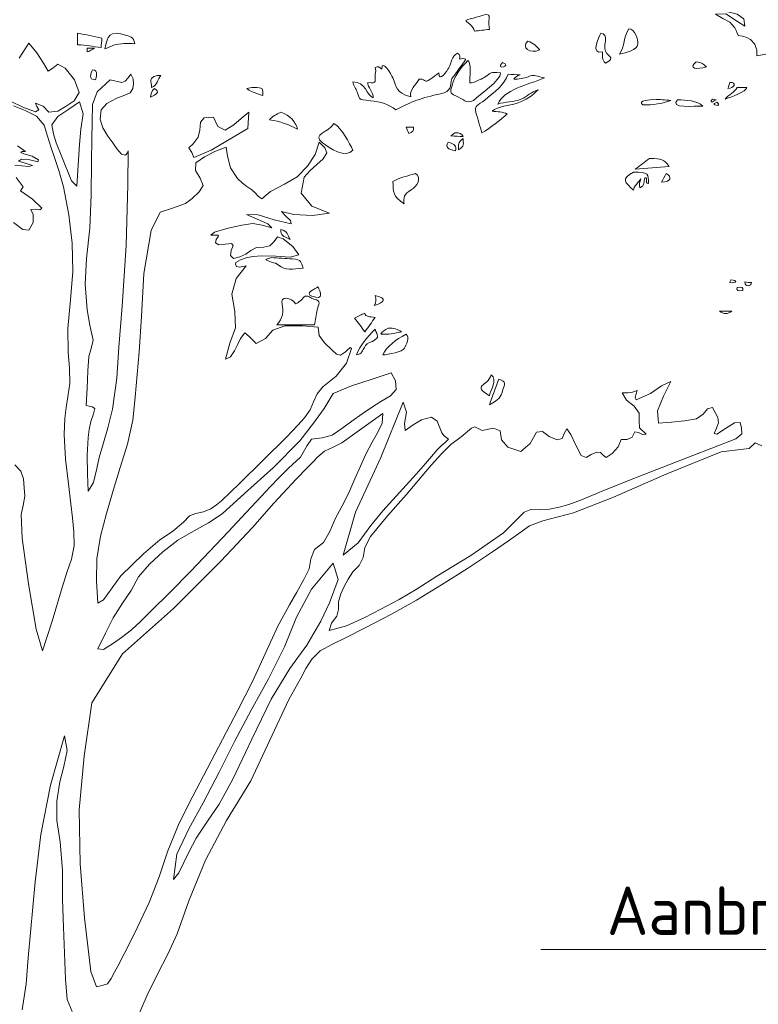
# Model space of a CAD drawing. Header units: metres. Extents: x 92403 to 95147, y 464428 to 465602.
# Tile 297 of 568: x 92446.97 to 92448.34, y 465229.39 to 465231.22. Entities that reach past the tile are written whole.
import ezdxf
from ezdxf import colors
from ezdxf.entities.mleader import LeaderData, LeaderLine
from ezdxf.math import Vec2, Vec3

# ---------------------------------------------------------------- set-up
doc = ezdxf.new("R2010")
doc.units = ezdxf.units.M
doc.layers.get('0').update_dxf_attribs({"linetype": 'CONTINUOUS'})
doc.layers.add('X-XX-AL-AANKLEDING-S', color=250, linetype='CONTINUOUS', lineweight=9)
doc.layers.add('X-XX-AL-DETAIL1-T18', color=7, linetype='CONTINUOUS', lineweight=18)
doc.styles.add('NLCS-ISO-M50-T18', font='NLCS-ISO.ttf', dxfattribs={"height": 0.09})

# ---------------------------------------------------------------- blocks, each defined once
blk = doc.blocks.new('meerstammige boom')
at = {"color": 0, "lineweight": 0, "transparency": 33554559}
for points in [[(2.1245, 4.1022), (2.1037, 4.1161), (2.086, 4.0907), (2.0679, 4.0874), (1.9995, 4.0752), (1.8308, 3.973), (1.6658, 3.8646), (1.5426, 3.7919), (1.4953, 3.7735), (1.4479, 3.7552), (1.4061, 3.7308), (1.3735, 3.696), (1.3409, 3.6611), (1.2921, 3.6098), (1.2141, 3.533), (1.1343, 3.458), (1.0568, 3.3857), (0.9797, 3.3213), (0.9, 3.2598), (0.837, 3.2114), (0.7967, 3.1828), (0.7592, 3.1508), (0.7332, 3.1125), (0.7147, 3.069), (0.699, 3.0243), (0.6623, 2.925), (0.6036, 2.7358), (0.5444, 2.547), (0.4696, 2.3632), (0.4041, 2.1792), (0.3525, 1.9913), (0.3172, 1.8369), (0.2883, 1.7435), (0.2557, 1.651), (0.2243, 1.5536), (0.1938, 1.4487)], [(2.1185, 6.2231), (2.0994, 6.1816), (2.0603, 6.1485), (2.0201, 6.1169), (2.0488, 6.1064), (2.0687, 6.0846), (2.0725, 6.0505), (2.0498, 6.072), (2.0136, 6.1078), (1.9815, 6.1055), (2.0043, 6.0859), (2.0262, 6.0689), (2.0414, 6.0426), (2.0453, 6.0296), (2.0485, 6.0184), (2.0517, 6.0073), (2.065, 6.0033), (2.0781, 5.9972), (2.0894, 5.988), (2.1028, 5.966), (2.1089, 5.9396), (2.1098, 5.9128), (2.1475, 5.9241)], [(-0.1983, 5.7023), (-0.1603, 5.6736), (-0.1208, 5.6524), (-0.1114, 5.6616), (-0.1172, 5.6768), (-0.1212, 5.6922), (-0.0971, 5.6783), (-0.0802, 5.6506), (-0.0523, 5.6551), (-0.0263, 5.6784), (-0.0019, 5.7037), (0.0139, 5.7426), (-0.0004, 5.8019), (-0.0294, 5.8553), (-0.0519, 5.8732), (-0.0677, 5.8552), (-0.0817, 5.8421), (-0.0966, 5.8791), (-0.117, 5.9269), (-0.1416, 5.9718), (-0.1719, 5.9015)], [(-0.1769, 5.4942), (-0.1519, 5.4691), (-0.1621, 5.4686), (-0.1671, 5.4643), (-0.1577, 5.4576), (-0.1321, 5.4476), (-0.1115, 5.4302), (-0.1139, 5.4209), (-0.1387, 5.4294), (-0.1646, 5.4323), (-0.1737, 5.4242), (-0.1531, 5.4139), (-0.1302, 5.4035), (-0.1424, 5.3983), (-0.1852, 5.4045)], [(-0.1814, 5.3485), (-0.1591, 5.304), (-0.1676, 5.2867), (-0.1304, 5.248), (-0.1014, 5.2063), (-0.1079, 5.1973), (-0.1215, 5.2002), (-0.1355, 5.199), (-0.129, 5.176), (-0.1288, 5.1397), (-0.142, 5.103), (-0.1606, 5.1063), (-0.1889, 5.1384)], [(-0.1852, 4.0151), (-0.1666, 3.9846), (-0.1583, 3.9492), (-0.1566, 3.9076), (-0.1546, 3.8688), (-0.1592, 3.8261), (-0.1659, 3.7831), (-0.1622, 3.6738), (-0.1429, 3.4628), (-0.1192, 3.252), (-0.0994, 3.1517), (-0.0693, 3.2892), (-0.0392, 3.4446), (-0.0242, 3.5153), (-0.0103, 3.5768), (-0.0017, 3.6389), (-0.0026, 3.7033), (-0.0068, 3.7687), (-0.0119, 3.8341), (-0.0194, 3.9262), (-0.0286, 4.0402), (-0.0328, 4.1544), (-0.0302, 4.231), (-0.0264, 4.2804), (-0.021, 4.3297), (-0.0149, 4.3922), (-0.0161, 4.464), (-0.0206, 4.5357), (-0.0217, 4.6473), (-0.0131, 4.7797), (-0.0054, 4.912), (-0.0079, 5.0437), (-0.0179, 5.1749), (-0.0352, 5.3052), (-0.049, 5.3802), (-0.0612, 5.4354), (-0.0742, 5.4905), (-0.0839, 5.5404), (-0.0948, 5.5909), (-0.1184, 5.6327), (-0.1532, 5.6583), (-0.1892, 5.6803)], [(-0.0076, 1.4768), (-0.0234, 1.5334), (-0.0282, 1.6271), (-0.0316, 1.748), (-0.0351, 1.8688), (-0.0375, 1.9974), (-0.0379, 2.1317), (-0.0454, 2.2647), (-0.0558, 2.3642), (-0.0557, 2.4538), (-0.0464, 2.5437), (-0.0334, 2.614), (-0.0233, 2.689), (-0.0315, 2.7569), (-0.0745, 2.5281), (-0.1046, 2.298), (-0.1223, 2.0783), (-0.1295, 1.9611), (-0.1366, 1.8439), (-0.1435, 1.7264), (-0.1497, 1.6052), (-0.163, 1.4842)]]:
    blk.add_lwpolyline(points, dxfattribs=at)
for points in [[(0.1739, 5.827), (0.1649, 5.8112), (0.156, 5.7952), (0.1457, 5.7884), (0.1093, 5.8012), (0.0692, 5.7451), (0.0547, 5.6869), (0.0536, 5.6056), (0.0526, 5.5242), (0.0514, 5.422), (0.0508, 5.2675), (0.0468, 5.113), (0.0362, 4.9727), (0.0324, 4.8531), (0.0381, 4.7335), (0.0463, 4.6618), (0.0495, 4.6415), (0.0533, 4.6212), (0.0568, 4.5923), (0.0512, 4.5546), (0.0438, 4.5168), (0.041, 4.4509), (0.0383, 4.3702), (0.0356, 4.2896), (0.0539, 4.2829), (0.0622, 4.2762), (0.0581, 4.2513), (0.0497, 4.2153), (0.0443, 4.178), (0.0413, 4.1406), (0.0388, 4.0577), (0.0397, 3.9724), (0.0418, 3.8919), (0.0583, 3.933), (0.068, 3.998), (0.0751, 4.0479), (0.0888, 4.117), (0.1021, 4.1861), (0.117, 4.2725), (0.1305, 4.416), (0.1368, 4.5611), (0.1471, 4.751), (0.159, 5.033), (0.1645, 5.3151), (0.1653, 5.4722), (0.1631, 5.4619), (0.1575, 5.4523), (0.1448, 5.4556), (0.1299, 5.481), (0.1179, 5.5084), (0.1029, 5.5395), (0.0873, 5.5785), (0.0785, 5.6193), (0.0813, 5.6617), (0.0992, 5.6917), (0.1304, 5.7155), (0.1549, 5.7294), (0.1719, 5.741), (0.1802, 5.7603), (0.1813, 5.7827), (0.1804, 5.8061)], [(0.0147, 5.6998), (-0.0187, 5.6653), (-0.0521, 5.6308), (-0.0712, 5.593), (-0.066, 5.5506), (-0.0573, 5.5088), (-0.0403, 5.4432), (-0.0098, 5.3324), (0.0068, 5.3081), (0.0106, 5.4047), (0.0143, 5.5011), (0.0192, 5.5719), (0.0262, 5.6439)], [(0.5385, 5.6506), (0.5144, 5.6224), (0.4921, 5.5928), (0.4649, 5.5669), (0.4427, 5.585), (0.4294, 5.6275), (0.4008, 5.6248), (0.3886, 5.6048), (0.387, 5.568), (0.3814, 5.5345), (0.3658, 5.5048), (0.3527, 5.4854), (0.3625, 5.4643), (0.3686, 5.4412), (0.422, 5.4742), (0.5354, 5.5746)], [(0.7556, 5.5117), (0.7431, 5.4541), (0.7198, 5.3999), (0.6878, 5.351), (0.649, 5.3169), (0.6054, 5.2836), (0.5781, 5.2489), (0.5676, 5.2608), (0.5585, 5.2771), (0.5476, 5.2914), (0.5326, 5.3059), (0.5186, 5.3209), (0.5038, 5.3426), (0.4822, 5.393), (0.4729, 5.4472), (0.4679, 5.4881), (0.4333, 5.4684), (0.4016, 5.4444), (0.3748, 5.4154), (0.3731, 5.381), (0.3881, 5.3443), (0.3967, 5.3111), (0.3846, 5.281), (0.3636, 5.2507), (0.3423, 5.227), (0.3027, 5.2062), (0.2645, 5.1864), (0.2364, 5.1017), (0.2134, 4.9031), (0.2061, 4.702), (0.1991, 4.5394), (0.1932, 4.4338), (0.1874, 4.3282), (0.1801, 4.2209), (0.1628, 4.1109), (0.1402, 4.0014), (0.1188, 3.8946), (0.0981, 3.7892), (0.0797, 3.6834), (0.0679, 3.5785), (0.0678, 3.4753), (0.0718, 3.372), (0.0893, 3.3872), (0.1427, 3.4985), (0.2122, 3.6013), (0.2629, 3.6655), (0.3019, 3.7054), (0.3365, 3.7476), (0.3554, 3.7784), (0.3749, 3.7878), (0.3987, 3.7955), (0.4207, 3.8104), (0.4384, 3.8281), (0.4538, 3.8478), (0.5091, 3.9281), (0.5829, 4.0353), (0.6548, 4.1435), (0.6897, 4.1979), (0.7107, 4.2329), (0.7276, 4.2695), (0.7382, 4.3065), (0.7493, 4.3442), (0.7673, 4.377), (0.8083, 4.4256), (0.8401, 4.4865), (0.8558, 4.5544), (0.8518, 4.5591), (0.8415, 4.5449), (0.8375, 4.5389), (0.8215, 4.5235), (0.8098, 4.5285), (0.7955, 4.5487), (0.7726, 4.5801), (0.7559, 4.6146), (0.7524, 4.6535), (0.7048, 4.6591), (0.6496, 4.6593), (0.6131, 4.6394), (0.5897, 4.6004), (0.5615, 4.5772), (0.5393, 4.6094), (0.5258, 4.6262), (0.5127, 4.6001), (0.5031, 4.5712), (0.4937, 4.5438), (0.4814, 4.5154), (0.4663, 4.5048), (0.4796, 4.5791), (0.4976, 4.6508), (0.4953, 4.726), (0.4862, 4.8065), (0.4988, 4.8784), (0.5306, 4.9382), (0.5199, 4.9353), (0.5092, 4.9323), (0.5007, 4.9344), (0.4972, 4.9457), (0.4981, 4.9531), (0.5125, 4.9657), (0.5306, 4.9757), (0.5504, 4.9819), (0.5782, 4.985), (0.6221, 4.9832), (0.6661, 4.9785), (0.6931, 4.9888), (0.674, 5.0279), (0.6449, 5.064), (0.6271, 5.073), (0.617, 5.0513), (0.603, 5.0301), (0.5846, 5.024), (0.5624, 5.023), (0.5448, 5.0087), (0.5289, 4.9924), (0.5101, 4.9804), (0.4911, 4.9725), (0.4818, 4.9864), (0.4833, 5.0096), (0.4904, 5.032), (0.4845, 5.0414), (0.465, 5.0384), (0.4455, 5.0355), (0.4356, 5.0443), (0.4373, 5.0605), (0.4445, 5.0752), (0.4422, 5.0805), (0.4314, 5.0805), (0.4207, 5.0805), (0.4323, 5.0946), (0.4747, 5.1127), (0.517, 5.1264), (0.551, 5.1351), (0.5795, 5.1273), (0.6096, 5.1147), (0.5968, 5.1322), (0.5646, 5.154), (0.5317, 5.176), (0.5668, 5.174), (0.6169, 5.151), (0.6692, 5.1336), (0.667, 5.1479), (0.6526, 5.1688), (0.639, 5.1903), (0.6776, 5.1761), (0.7351, 5.1719), (0.788, 5.1826), (0.7337, 5.2149), (0.7, 5.2751), (0.7096, 5.3487), (0.7284, 5.3809), (0.7483, 5.4078), (0.768, 5.4349), (0.7798, 5.4629), (0.7736, 5.4858)], [(0.9784, 4.4411), (0.9171, 4.411), (0.8558, 4.3808), (0.799, 4.3457), (0.7714, 4.2755), (0.7388, 4.2081), (0.6957, 4.1265), (0.6148, 4.0021), (0.5253, 3.8817), (0.4558, 3.7874), (0.4139, 3.7449), (0.3678, 3.7068), (0.319, 3.6641), (0.2723, 3.6113), (0.2311, 3.554), (0.1973, 3.494), (0.175, 3.431), (0.1479, 3.3717), (0.1193, 3.3049), (0.0952, 3.2326), (0.0711, 3.1603), (0.0892, 3.1578), (0.1195, 3.1863), (0.1445, 3.2132), (0.1754, 3.2481), (0.2034, 3.2876), (0.2324, 3.3306), (0.2957, 3.4245), (0.3577, 3.5194), (0.4179, 3.6138), (0.4741, 3.7033), (0.53, 3.793), (0.5773, 3.8692), (0.6046, 3.9125), (0.6321, 3.9556), (0.661, 3.9989), (0.698, 4.0504), (0.7192, 4.1034), (0.7324, 4.1342), (0.7652, 4.1404), (0.7965, 4.1519), (0.8264, 4.1836), (0.8573, 4.2176), (0.8887, 4.2512), (0.9177, 4.2808), (0.9466, 4.3085), (0.977, 4.3347), (0.9939, 4.3635), (0.9922, 4.404)], [(1.693, 4.3484), (1.7066, 4.3149), (1.7295, 4.2873), (1.7456, 4.2547), (1.7458, 4.2175), (1.7465, 4.1858), (1.7671, 4.1563), (1.7553, 4.1552), (1.7432, 4.1638), (1.7323, 4.1673), (1.7233, 4.142), (1.7087, 4.1312), (1.6897, 4.1326), (1.6805, 4.0979), (1.6619, 4.0668), (1.6429, 4.0481), (1.6353, 4.0577), (1.6256, 4.071), (1.6145, 4.0737), (1.597, 4.0621), (1.5813, 4.048), (1.5657, 4.0569), (1.55, 4.106), (1.5343, 4.155), (1.522, 4.1808), (1.5138, 4.1603), (1.507, 4.136), (1.4916, 4.1306), (1.4668, 4.1464), (1.4465, 4.1697), (1.4277, 4.166), (1.4085, 4.1133), (1.3793, 4.0768), (1.3397, 4.0961), (1.3196, 4.1307), (1.3154, 4.1726), (1.2955, 4.1847), (1.26, 4.1743), (1.2375, 4.1905), (1.2271, 4.1849), (1.195, 4.1446), (1.1629, 4.1083), (1.1339, 4.065), (1.1035, 4.0145), (1.0745, 3.9631), (1.025, 3.8758), (0.9684, 3.7792), (0.9151, 3.6814), (0.8972, 3.6303), (0.8915, 3.5849), (0.88, 3.5476), (0.8605, 3.5175), (0.8452, 3.4842), (0.833, 3.4501), (0.8225, 3.4155), (0.8154, 3.379), (0.8162, 3.343), (0.8107, 3.3115), (0.7942, 3.2801), (0.7869, 3.246), (0.8405, 3.2664), (0.8974, 3.3063), (0.9443, 3.3427), (1.0029, 3.3896), (1.059, 3.4393), (1.1202, 3.4974), (1.2253, 3.5937), (1.3262, 3.6985), (1.3903, 3.7951), (1.4103, 3.8074), (1.4364, 3.8062), (1.4678, 3.8084), (1.4984, 3.8172), (1.5276, 3.83), (1.5671, 3.8525), (1.6311, 3.8914), (1.695, 3.9307), (1.7631, 3.9708), (1.8372, 4.014), (1.9113, 4.0572), (1.9698, 4.0913), (2.0069, 4.1129), (2.044, 4.1345), (2.0627, 4.1587), (2.0615, 4.1852), (2.0581, 4.2115), (2.0403, 4.21), (2.0128, 4.1835), (1.9853, 4.1571), (1.9772, 4.1602), (1.985, 4.1844), (1.9907, 4.2092), (1.9891, 4.2342), (1.9802, 4.2568), (1.972, 4.2799), (1.9572, 4.275), (1.9432, 4.2497), (1.9226, 4.2281), (1.8854, 4.2182), (1.8455, 4.2131), (1.8055, 4.2082), (1.8021, 4.2646), (1.8204, 4.3325), (1.8431, 4.4008), (1.8148, 4.3816), (1.7804, 4.3452), (1.7364, 4.316), (1.7333, 4.3277), (1.7363, 4.3434), (1.7392, 4.3591), (1.7253, 4.3516), (1.7106, 4.3482)], [(1.016, 4.3051), (0.9465, 4.0484), (0.868, 3.7941), (0.8297, 3.5957), (0.8768, 3.6526), (0.916, 3.7329), (0.9532, 3.8003), (1.0044, 3.8858), (1.0555, 3.9714), (1.0848, 4.0209), (1.1028, 4.0527), (1.1213, 4.0843), (1.1331, 4.1027), (1.1454, 4.1186), (1.1558, 4.1335), (1.1429, 4.1484), (1.1357, 4.163), (1.1288, 4.186), (1.1205, 4.2177), (1.103, 4.2362), (1.0725, 4.2239), (1.0468, 4.1996), (1.022, 4.1741), (1.0198, 4.2062), (1.026, 4.2595)], [(0.9523, 4.2529), (0.9095, 4.2066), (0.8667, 4.1604), (0.8257, 4.1161), (0.7992, 4.0956), (0.7727, 4.0772), (0.7515, 4.052), (0.7348, 4.0257), (0.718, 3.9994), (0.6848, 3.9481), (0.6162, 3.8365), (0.5494, 3.7238), (0.4523, 3.5677), (0.3051, 3.3483), (0.1473, 3.1365), (0.0531, 2.91), (0.0294, 2.6616), (0.0139, 2.4125), (0.0167, 2.1621), (0.0307, 1.9122), (0.0495, 1.6627), (0.0672, 1.5924), (0.0848, 1.5982), (0.1013, 1.606), (0.1127, 1.6308), (0.1229, 1.6592), (0.133, 1.6876), (0.1529, 1.7445), (0.1734, 1.8047), (0.1934, 1.865), (0.2297, 1.9832), (0.2611, 2.102), (0.2882, 2.2235), (0.3228, 2.3514), (0.3653, 2.477), (0.41, 2.6041), (0.457, 2.7396), (0.504, 2.875), (0.5497, 3.008), (0.589, 3.1366), (0.6286, 3.2651), (0.6643, 3.3643), (0.6867, 3.423), (0.709, 3.4817), (0.7252, 3.5315), (0.7299, 3.5787), (0.7411, 3.6207), (0.7696, 3.6546), (0.7904, 3.7081), (0.8058, 3.7634), (0.8265, 3.8213), (0.8474, 3.885), (0.8667, 3.9492), (0.8836, 4.0075), (0.9005, 4.064), (0.9195, 4.1198), (0.9365, 4.1631), (0.9503, 4.2081)], [(0.7989, 3.5585), (0.7319, 3.438), (0.686, 3.307), (0.6483, 3.1698), (0.5996, 3.0216), (0.5455, 2.8751), (0.4946, 2.7298), (0.4463, 2.5872), (0.3969, 2.4449), (0.3526, 2.3243), (0.3162, 2.2077), (0.3056, 2.0897), (0.3218, 2.1201), (0.3528, 2.2166), (0.3754, 2.2814), (0.4108, 2.3609), (0.4467, 2.44), (0.4888, 2.5554), (0.5482, 2.7409), (0.6076, 2.9263), (0.6654, 3.0692), (0.7173, 3.1771), (0.7607, 3.2893), (0.7883, 3.374), (0.8145, 3.4814)]]:
    blk.add_lwpolyline(points, close=True, dxfattribs=at)
for points, knots in [([(1.2822, 6.0354), (1.2817, 6.0519), (1.2794, 6.0686), (1.2816, 6.0851), (1.2866, 6.1213), (1.2556, 6.096), (1.233, 6.0875), (1.2023, 6.0761), (1.2052, 6.0789), (1.222, 6.059), (1.2297, 6.0495), (1.2343, 6.0389), (1.2358, 6.0267), (1.2514, 6.0297), (1.2667, 6.0325), (1.2822, 6.0354)], [0, 0, 0, 0, 1, 1, 1, 2, 2, 2, 3, 3, 3, 4, 4, 4, 5, 5, 5, 5]), ([(1.7134, 6.0384), (1.6964, 6.0007), (1.7016, 5.9572), (1.6845, 5.9198), (1.7051, 5.928), (1.7402, 5.9399), (1.7418, 5.9669), (1.743, 5.9872), (1.7326, 6.0384), (1.7134, 6.0384)], [0, 0, 0, 0, 1, 1, 1, 2, 2, 2, 3, 3, 3, 3]), ([(0.0813, 5.9515), (0.0823, 5.9659), (0.0832, 5.9804), (0.0841, 5.9949), (0.0591, 6.0027), (0.0341, 6.0103), (0.0091, 6.0181), (0.0091, 5.9998), (0.0091, 5.9814), (0.0091, 5.9631), (0.0348, 5.9655), (0.0562, 5.9544), (0.0813, 5.9515)], [0, 0, 0, 0, 1, 1, 1, 2, 2, 2, 3, 3, 3, 4, 4, 4, 4]), ([(0.1855, 5.9689), (0.1824, 6.0005), (0.1726, 6.0031), (0.1428, 6.0144), (0.0981, 6.0315), (0.1005, 5.9763), (0.0929, 5.9457), (0.1006, 5.9457), (0.1129, 5.958), (0.1204, 5.9615), (0.1407, 5.971), (0.1636, 5.9709), (0.1855, 5.9689)], [0, 0, 0, 0, 1, 1, 1, 2, 2, 2, 3, 3, 3, 4, 4, 4, 4]), ([(1.6266, 6.0181), (1.62, 5.9989), (1.5939, 5.9144), (1.6324, 5.9313), (1.6315, 5.9154), (1.6296, 5.8926), (1.641, 5.8792), (1.6782, 5.9069), (1.6419, 5.909), (1.6389, 5.9465), (1.6371, 5.9685), (1.6519, 6.0116), (1.6266, 6.0181)], [0, 0, 0, 0, 1, 1, 1, 2, 2, 2, 3, 3, 3, 4, 4, 4, 4]), ([(1.4008, 5.9806), (1.3795, 5.9521), (1.4086, 5.9193), (1.4384, 5.9399), (1.429, 5.9556), (1.4181, 5.9724), (1.4008, 5.9806)], [0, 0, 0, 0, 1, 1, 1, 2, 2, 2, 2]), ([(0.038, 5.9487), (0.038, 5.9428), (0.038, 5.937), (0.038, 5.9313), (0.045, 5.9313), (0.0557, 5.9441), (0.0611, 5.9487), (0.0533, 5.9487), (0.0455, 5.9487), (0.038, 5.9487)], [0, 0, 0, 0, 1, 1, 1, 2, 2, 2, 3, 3, 3, 3]), ([(1.1838, 5.9255), (1.1636, 5.9102), (1.1659, 5.8805), (1.1569, 5.8572), (1.1511, 5.8422), (1.1259, 5.7863), (1.1259, 5.8329), (1.1176, 5.8239), (1.1091, 5.8149), (1.1008, 5.8059), (1.0768, 5.78), (1.0915, 5.8057), (1.0652, 5.804), (1.0541, 5.7783), (1.0346, 5.7525), (1.0391, 5.7229), (0.9907, 5.7418), (0.9972, 5.7682), (0.9837, 5.8106), (0.9792, 5.8246), (0.9494, 5.9034), (0.9494, 5.8501), (0.9436, 5.8621), (0.9368, 5.8649), (0.9292, 5.8589), (0.931, 5.8484), (0.9311, 5.8383), (0.9295, 5.8278), (0.926, 5.8018), (0.9392, 5.7797), (0.9059, 5.7895), (0.9059, 5.7668), (0.9236, 5.7431), (0.9233, 5.7172), (0.9022, 5.728), (0.9008, 5.7923), (0.8597, 5.7923), (0.8622, 5.7751), (0.869, 5.7601), (0.8738, 5.7435), (0.8845, 5.7071), (0.873, 5.7103), (0.9143, 5.7042), (0.947, 5.6993), (0.9706, 5.6868), (0.9928, 5.6621), (1.0393, 5.6986), (1.074, 5.7188), (1.131, 5.736), (1.1666, 5.7467), (1.1602, 5.7727), (1.1664, 5.8069), (1.1809, 5.8368), (1.1953, 5.8666), (1.2098, 5.8965), (1.2032, 5.9006), (1.1964, 5.9006), (1.1896, 5.8965), (1.1932, 5.9073), (1.1912, 5.917), (1.1838, 5.9255)], [0, 0, 0, 0, 1, 1, 1, 2, 2, 2, 3, 3, 3, 4, 4, 4, 5, 5, 5, 6, 6, 6, 7, 7, 7, 8, 8, 8, 9, 9, 9, 10, 10, 10, 11, 11, 11, 12, 12, 12, 13, 13, 13, 14, 14, 14, 15, 15, 15, 16, 16, 16, 17, 17, 17, 18, 18, 18, 19, 19, 19, 20, 20, 20, 20]), ([(1.2156, 5.8908), (1.1925, 5.8559), (1.1745, 5.8182), (1.1675, 5.7767), (1.1631, 5.752), (1.1561, 5.7394), (1.1789, 5.7266), (1.2023, 5.7131), (1.2099, 5.6871), (1.233, 5.7056), (1.254, 5.7353), (1.3169, 5.7972), (1.3169, 5.8329), (1.2806, 5.8396), (1.2912, 5.8337), (1.2662, 5.8124), (1.2567, 5.8043), (1.2339, 5.7866), (1.2214, 5.7866), (1.2214, 5.801), (1.2268, 5.8908), (1.2156, 5.8908)], [0, 0, 0, 0, 1, 1, 1, 2, 2, 2, 3, 3, 3, 4, 4, 4, 5, 5, 5, 6, 6, 6, 7, 7, 7, 7]), ([(1.9218, 5.8849), (1.8949, 5.8529), (1.9247, 5.8475), (1.9535, 5.8618), (1.942, 5.8753), (1.9395, 5.8813), (1.9218, 5.8849)], [0, 0, 0, 0, 1, 1, 1, 2, 2, 2, 2]), ([(0.0552, 5.8473), (0.0502, 5.8313), (0.041, 5.801), (0.0639, 5.801), (0.0655, 5.8117), (0.0746, 5.8473), (0.0552, 5.8473)], [0, 0, 0, 0, 1, 1, 1, 2, 2, 2, 2]), ([(0.2549, 5.8214), (0.2269, 5.8119), (0.2375, 5.7932), (0.2375, 5.7663), (0.2551, 5.7722), (0.2558, 5.8055), (0.2665, 5.8214), (0.2626, 5.8214), (0.2588, 5.8214), (0.2549, 5.8214)], [0, 0, 0, 0, 1, 1, 1, 2, 2, 2, 3, 3, 3, 3]), ([(1.3401, 5.827), (1.3306, 5.7825), (1.2968, 5.7409), (1.2678, 5.7073), (1.2477, 5.684), (1.2343, 5.6823), (1.2405, 5.6501), (1.2466, 5.6183), (1.2528, 5.5868), (1.2591, 5.5551), (1.2885, 5.5816), (1.3122, 5.6112), (1.3372, 5.6418), (1.3241, 5.6545), (1.3067, 5.6515), (1.2908, 5.6565), (1.3096, 5.6799), (1.3413, 5.6801), (1.3681, 5.6934), (1.3957, 5.7071), (1.4163, 5.7289), (1.4327, 5.7548), (1.4107, 5.7449), (1.4001, 5.724), (1.3805, 5.7114), (1.3588, 5.6973), (1.3305, 5.7007), (1.3083, 5.6882), (1.3255, 5.7551), (1.4005, 5.7775), (1.4528, 5.8098), (1.4317, 5.8174), (1.4205, 5.828), (1.4018, 5.8155), (1.3886, 5.8068), (1.3728, 5.8047), (1.3574, 5.804), (1.3617, 5.8138), (1.3685, 5.8205), (1.3777, 5.8242), (1.3651, 5.8252), (1.3526, 5.8262), (1.3401, 5.827)], [0, 0, 0, 0, 1, 1, 1, 2, 2, 2, 3, 3, 3, 4, 4, 4, 5, 5, 5, 6, 6, 6, 7, 7, 7, 8, 8, 8, 9, 9, 9, 10, 10, 10, 11, 11, 11, 12, 12, 12, 13, 13, 13, 14, 14, 14, 14]), ([(2.0259, 5.7895), (2.0239, 5.7798), (2.0221, 5.7703), (2.0201, 5.7606), (2.0388, 5.7606), (2.0497, 5.7895), (2.0259, 5.7895)], [0, 0, 0, 0, 1, 1, 1, 2, 2, 2, 2]), ([(0.2462, 5.7606), (0.2368, 5.7489), (0.2349, 5.7347), (0.2346, 5.7201), (0.2521, 5.732), (0.266, 5.7456), (0.2462, 5.7606)], [0, 0, 0, 0, 1, 1, 1, 2, 2, 2, 2]), ([(0.553, 5.7663), (0.5462, 5.7645), (0.5394, 5.7626), (0.5327, 5.7606), (0.5327, 5.7539), (0.5746, 5.7287), (0.5819, 5.7287), (0.5819, 5.7592), (0.5842, 5.7663), (0.553, 5.7663)], [0, 0, 0, 0, 1, 1, 1, 2, 2, 2, 3, 3, 3, 3]), ([(2.049, 5.7663), (2.0426, 5.744), (2.0203, 5.7324), (2.0114, 5.7114), (2.0271, 5.7201), (2.0779, 5.7454), (2.0779, 5.7663), (2.0683, 5.7663), (2.0587, 5.7663), (2.049, 5.7663)], [0, 0, 0, 0, 1, 1, 1, 2, 2, 2, 3, 3, 3, 3]), ([(1.7915, 5.7114), (1.7829, 5.7092), (1.7372, 5.7047), (1.7568, 5.6854), (1.7875, 5.6843), (1.8169, 5.6898), (1.8435, 5.7056), (1.8262, 5.7075), (1.8088, 5.7094), (1.7915, 5.7114)], [0, 0, 0, 0, 1, 1, 1, 2, 2, 2, 3, 3, 3, 3]), ([(1.8638, 5.7084), (1.8368, 5.6668), (1.9176, 5.6804), (1.942, 5.6795), (1.9258, 5.7038), (1.8909, 5.709), (1.8638, 5.7084)], [0, 0, 0, 0, 1, 1, 1, 2, 2, 2, 2]), ([(1.9737, 5.7114), (1.9672, 5.7069), (1.9662, 5.7021), (1.9709, 5.6969), (1.9914, 5.7173), (1.9823, 5.7031), (1.9737, 5.7114)], [0, 0, 0, 0, 1, 1, 1, 2, 2, 2, 2]), ([(1.9853, 5.6969), (1.9729, 5.6899), (1.9737, 5.6851), (1.9882, 5.6824), (1.993, 5.6876), (1.9919, 5.6924), (1.9853, 5.6969)], [0, 0, 0, 0, 1, 1, 1, 2, 2, 2, 2]), ([(0.6369, 5.6506), (0.6225, 5.6406), (0.6106, 5.6316), (0.6021, 5.6159), (0.6352, 5.6089), (0.6624, 5.5927), (0.689, 5.5724), (0.6837, 5.6032), (0.6668, 5.6371), (0.6369, 5.6506)], [0, 0, 0, 0, 1, 1, 1, 2, 2, 2, 3, 3, 3, 3]), ([(0.8017, 5.5986), (0.7862, 5.555), (0.7305, 5.5527), (0.7663, 5.5088), (0.786, 5.4849), (0.84, 5.4347), (0.8597, 5.4741), (0.8501, 5.509), (0.8271, 5.5726), (0.8017, 5.5986)], [0, 0, 0, 0, 1, 1, 1, 2, 2, 2, 3, 3, 3, 3]), ([(1.0246, 5.5812), (1.0275, 5.5715), (1.0304, 5.5618), (1.0333, 5.5521), (1.045, 5.5571), (1.0497, 5.5668), (1.0478, 5.5812), (1.04, 5.5812), (1.0323, 5.5812), (1.0246, 5.5812)], [0, 0, 0, 0, 1, 1, 1, 2, 2, 2, 3, 3, 3, 3]), ([(1.175, 5.5551), (1.1712, 5.5503), (1.1674, 5.5454), (1.1635, 5.5406), (1.1761, 5.5397), (1.1886, 5.5387), (1.2011, 5.5378), (1.196, 5.5535), (1.1915, 5.5551), (1.175, 5.5551)], [0, 0, 0, 0, 1, 1, 1, 2, 2, 2, 3, 3, 3, 3]), ([(1.2011, 5.5291), (1.1839, 5.5083), (1.1867, 5.5026), (1.1867, 5.4769), (1.2069, 5.4932), (1.2011, 5.5041), (1.2011, 5.5291)], [0, 0, 0, 0, 1, 1, 1, 2, 2, 2, 2]), ([(1.155, 5.5117), (1.1451, 5.4848), (1.1535, 5.4804), (1.178, 5.4712), (1.1793, 5.4949), (1.1772, 5.5027), (1.155, 5.5117)], [0, 0, 0, 0, 1, 1, 1, 2, 2, 2, 2]), ([(1.777, 5.4364), (1.7625, 5.4201), (1.748, 5.4036), (1.7335, 5.3872), (1.7683, 5.3911), (1.8031, 5.3949), (1.8378, 5.3988), (1.82, 5.4345), (1.8169, 5.4339), (1.777, 5.4364)], [0, 0, 0, 0, 1, 1, 1, 2, 2, 2, 3, 3, 3, 3]), ([(1.0536, 5.367), (1.0305, 5.3542), (1.0032, 5.3489), (0.9842, 5.3293), (0.9842, 5.2784), (0.9837, 5.2633), (1.0189, 5.2252), (1.0157, 5.2539), (1.0186, 5.2716), (1.0404, 5.2902), (1.0585, 5.3056), (1.0744, 5.3453), (1.0536, 5.367)], [0, 0, 0, 0, 1, 1, 1, 2, 2, 2, 3, 3, 3, 4, 4, 4, 4]), ([(1.7278, 5.3728), (1.6881, 5.3392), (1.7014, 5.3272), (1.7278, 5.2888), (1.7278, 5.3048), (1.7439, 5.327), (1.751, 5.341), (1.7464, 5.3278), (1.7454, 5.3142), (1.748, 5.3004), (1.7633, 5.3103), (1.7602, 5.3299), (1.7625, 5.3468), (1.7757, 5.3468), (1.7609, 5.3207), (1.7741, 5.3207), (1.7741, 5.3648), (1.7751, 5.3717), (1.7278, 5.3728)], [0, 0, 0, 0, 1, 1, 1, 2, 2, 2, 3, 3, 3, 4, 4, 4, 5, 5, 5, 6, 6, 6, 6]), ([(1.829, 5.367), (1.8243, 5.3535), (1.8195, 5.3401), (1.8146, 5.3265), (1.8458, 5.3265), (1.8472, 5.35), (1.829, 5.367)], [0, 0, 0, 0, 1, 1, 1, 2, 2, 2, 2]), ([(0.6369, 5.1066), (0.6369, 5.0767), (0.6438, 5.0779), (0.6658, 5.0602), (0.6583, 5.0814), (0.6587, 5.0981), (0.6369, 5.1066)], [0, 0, 0, 0, 1, 1, 1, 2, 2, 2, 2]), ([(0.6079, 4.9764), (0.6021, 4.9734), (0.5964, 4.9706), (0.5907, 4.9677), (0.5968, 4.9556), (0.6196, 4.9548), (0.6303, 4.9416), (0.6528, 4.9141), (0.6726, 4.9238), (0.7063, 4.9272), (0.6983, 4.955), (0.7044, 4.9666), (0.6731, 4.9698), (0.6514, 4.9719), (0.6296, 4.9741), (0.6079, 4.9764)], [0, 0, 0, 0, 1, 1, 1, 2, 2, 2, 3, 3, 3, 4, 4, 4, 5, 5, 5, 5]), ([(2.0287, 4.8722), (2.0278, 4.8683), (2.0268, 4.8644), (2.0259, 4.8606), (2.0458, 4.8558), (2.0531, 4.8722), (2.0287, 4.8722)], [0, 0, 0, 0, 1, 1, 1, 2, 2, 2, 2]), ([(2.072, 4.8636), (2.072, 4.8369), (2.0924, 4.8421), (2.0924, 4.8606), (2.0855, 4.8602), (2.0788, 4.8611), (2.072, 4.8636)], [0, 0, 0, 0, 1, 1, 1, 2, 2, 2, 2]), ([(0.7526, 4.8404), (0.7412, 4.8306), (0.7102, 4.8096), (0.7329, 4.7973), (0.773, 4.7753), (0.7594, 4.8183), (0.7526, 4.8404)], [0, 0, 0, 0, 1, 1, 1, 2, 2, 2, 2]), ([(2.049, 4.8375), (2.0452, 4.8244), (2.051, 4.8197), (2.0663, 4.823), (2.0684, 4.8373), (2.0626, 4.8422), (2.049, 4.8375)], [0, 0, 0, 0, 1, 1, 1, 2, 2, 2, 2]), ([(0.741, 4.6639), (0.744, 4.6869), (0.7468, 4.7102), (0.7498, 4.7333), (0.7529, 4.7594), (0.7653, 4.7737), (0.7398, 4.7835), (0.7287, 4.7878), (0.7228, 4.8022), (0.7121, 4.7969), (0.7081, 4.7914), (0.69, 4.7622), (0.6832, 4.7622), (0.6698, 4.7899), (0.6336, 4.8017), (0.6412, 4.7597), (0.6474, 4.7252), (0.6425, 4.6942), (0.6254, 4.6639), (0.6639, 4.6639), (0.7025, 4.6639), (0.741, 4.6639)], [0, 0, 0, 0, 1, 1, 1, 2, 2, 2, 3, 3, 3, 4, 4, 4, 5, 5, 5, 6, 6, 6, 7, 7, 7, 7]), ([(0.9292, 4.7999), (0.9323, 4.7853), (0.9332, 4.7674), (0.9261, 4.7535), (0.9552, 4.7668), (0.9704, 4.786), (0.9292, 4.7999)], [0, 0, 0, 0, 1, 1, 1, 2, 2, 2, 2]), ([(1.994, 4.7275), (2.0067, 4.7126), (2.0203, 4.7124), (2.0316, 4.7275), (2.0192, 4.7275), (2.0065, 4.7275), (1.994, 4.7275)], [0, 0, 0, 0, 1, 1, 1, 2, 2, 2, 2]), ([(0.8973, 4.7187), (0.8867, 4.7111), (0.8761, 4.7034), (0.8655, 4.6956), (0.8761, 4.6745), (0.8867, 4.6532), (0.8973, 4.632), (0.9085, 4.6539), (0.9186, 4.6764), (0.9292, 4.6986), (0.9126, 4.703), (0.8973, 4.6997), (0.8973, 4.7187)], [0, 0, 0, 0, 1, 1, 1, 2, 2, 2, 3, 3, 3, 4, 4, 4, 4]), ([(0.9292, 4.6436), (0.9044, 4.607), (0.8819, 4.5683), (0.8712, 4.525), (0.8872, 4.525), (0.8917, 4.5483), (0.8957, 4.5594), (0.8995, 4.5724), (0.9077, 4.5816), (0.9204, 4.5872), (0.9456, 4.606), (0.935, 4.6149), (0.9292, 4.6436)], [0, 0, 0, 0, 1, 1, 1, 2, 2, 2, 3, 3, 3, 4, 4, 4, 4]), ([(0.9697, 4.6494), (0.9597, 4.6392), (0.9505, 4.6354), (0.9465, 4.6203), (0.9716, 4.6203), (0.987, 4.6226), (1.0101, 4.632), (0.999, 4.6445), (0.9862, 4.6488), (0.9697, 4.6494)], [0, 0, 0, 0, 1, 1, 1, 2, 2, 2, 3, 3, 3, 3]), ([(1.0246, 4.6203), (0.9929, 4.5942), (0.9651, 4.565), (0.9523, 4.525), (0.9702, 4.525), (1.0143, 4.5389), (1.0196, 4.556), (1.0242, 4.5712), (1.0372, 4.606), (1.0246, 4.6203)], [0, 0, 0, 0, 1, 1, 1, 2, 2, 2, 3, 3, 3, 3]), ([(1.288, 4.4323), (1.276, 4.3742), (1.2274, 4.3887), (1.2822, 4.334), (1.2848, 4.3595), (1.3083, 4.4099), (1.288, 4.4323)], [0, 0, 0, 0, 1, 1, 1, 2, 2, 2, 2]), ([(1.3111, 4.412), (1.3014, 4.3724), (1.2919, 4.3329), (1.2822, 4.2934), (1.313, 4.3195), (1.3169, 4.325), (1.3243, 4.3632), (1.3293, 4.3893), (1.3367, 4.3992), (1.3111, 4.412)], [0, 0, 0, 0, 1, 1, 1, 2, 2, 2, 3, 3, 3, 3])]:
    blk.add_open_spline(points, degree=3, knots=knots, dxfattribs=at)
blk.add_open_spline([(1.3227, 5.882), (1.2981, 5.8419), (1.3547, 5.8663), (1.3227, 5.882)], degree=3, dxfattribs=at)
blk = doc.blocks.new('_DotSmall')
at = {"const_width": 0.5}
blk.add_lwpolyline([(-0.0625, 0, 1), (0.0625, 0, 1)], format="xyb", close=True, dxfattribs=at)

msp = doc.modelspace()

# ---------------------------------------------------------------- block references
at = {"layer": 'X-XX-AL-AANKLEDING-S', "color": 251, "true_color": 0x636466, "xscale": 0.6, "yscale": 0.4, "zscale": 0.5}
msp.add_blockref('meerstammige boom', (92447.072516, 465228.789158), dxfattribs=at)

# ---------------------------------------------------------------- leaders
at = {"layer": 'X-XX-AL-DETAIL1-T18'}
ml = msp.add_multileader_mtext('Standard', dxfattribs=at)
ml.set_content('{\\C256;Aanbr. betontegels 300x300x50 mm}', color=10, style='NLCS-ISO-M50-T18')
ml.set_leader_properties(color=256, lineweight=-1)
ml.set_arrow_properties(name='DOTSMALL')
ml.build(insert=Vec2(0, 0))
ml.multileader.update_dxf_attribs({"text_left_attachment_type": 5, "text_right_attachment_type": 5, "dogleg_length": 0.09, "arrow_head_size": 0.2})
ctx = ml.context
ctx.base_point, ctx.char_height, ctx.arrow_head_size, ctx.landing_gap_size, ctx.plane_origin = Vec3(92448.014747, 465229.495158), 0.09, 0.2, 0.045, Vec3(92450.129747, 465229.720129)
ctx.left_attachment, ctx.right_attachment = 5, 5
notes = []
notes.append((ctx, [(0, (1, 1, 0), (92450.129747, 465229.495158), (-1, 0), 0.09, [(0, [(92450.129747, 465228.820285)], 0, [])])]))
ctx.mtext.insert, ctx.mtext.flow_direction = Vec3(92448.059747, 465229.612158), 5
for ctx, leaders in notes:
    for number, flags, end, landing, length, lines in leaders:
        leader = LeaderData()
        leader.index, (leader.has_last_leader_line, leader.has_dogleg_vector, leader.attachment_direction) = number, flags
        leader.last_leader_point, leader.dogleg_vector, leader.dogleg_length = Vec3(end), Vec3(landing), length
        for number, points, colour, breaks in lines:
            line = LeaderLine()
            line.index, line.vertices, line.color, line.breaks = number, Vec3.list(points), colors.encode_raw_color(colour), breaks
            leader.lines.append(line)
        ctx.leaders.append(leader)

doc.saveas('drawing.dxf')
